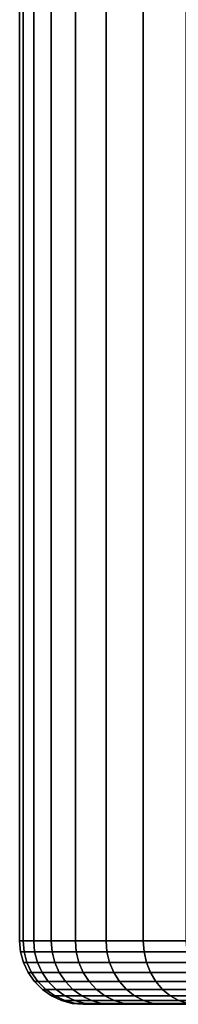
# Model space of a CAD drawing. Header units: metres. Extents: x -109 to 109, y -100 to 76.
# Tile 280 of 337: x 63.5 to 66, y 18.5 to 34. Entities that reach past the tile are written whole.
import ezdxf

# ---------------------------------------------------------------- set-up
doc = ezdxf.new("R2010")
doc.units = ezdxf.units.M
doc.layers.add('solid_21062310', color=7, linetype='CONTINUOUS')

msp = doc.modelspace()

# ---------------------------------------------------------------- linework, layer by layer
at = {"layer": 'solid_21062310'}
for points in [[(63.5, 38.799999), (63.556515, 38.799999, -1.205635), (63.555454, 19.5, -1.199491), (63.5, 19.5)], [(63.556515, 38.799999, 1.205635), (63.5, 38.799999), (63.5, 19.5), (63.555454, 19.5, 1.199491)], [(63.556515, 38.799999, -1.205635), (63.721535, 38.799999, -2.389685), (63.721352, 19.5, -2.388749), (63.555454, 19.5, -1.199491)], [(63.721535, 38.799999, 2.389685), (63.556515, 38.799999, 1.205635), (63.555454, 19.5, 1.199491), (63.721352, 19.5, 2.388749)], [(63.721535, 38.799999, -2.389685), (63.996483, 38.799999, -3.556826), (63.996269, 19.5, -3.557627), (63.721352, 19.5, -2.388749)], [(63.996483, 38.799999, 3.556826), (63.721535, 38.799999, 2.389685), (63.721352, 19.5, 2.388749), (63.996269, 19.5, 3.557627)], [(63.996483, 38.799999, -3.556826), (64.378403, 38.799999, -4.697328), (64.377869, 19.5, -4.696152), (63.996269, 19.5, -3.557627)], [(64.378403, 38.799999, 4.697328), (63.996483, 38.799999, 3.556826), (63.996269, 19.5, 3.557627), (64.377869, 19.5, 4.696152)], [(64.378403, 38.799999, -4.697328), (64.862724, 38.799999, -5.793441), (64.862885, 19.5, -5.794613), (64.377869, 19.5, -4.696152)], [(64.862724, 38.799999, 5.793441), (64.378403, 38.799999, 4.697328), (64.377869, 19.5, 4.696152), (64.862885, 19.5, 5.794613)], [(64.862724, 38.799999, -5.793441), (65.44812, 38.799999, -6.844851), (65.447189, 19.5, -6.843635), (64.862885, 19.5, -5.794613)], [(65.44812, 38.799999, 6.844851), (64.862724, 38.799999, 5.793441), (64.862885, 19.5, 5.794613), (65.447189, 19.5, 6.843635)], [(65.44812, 38.799999, -6.844851), (66.125175, 38.799999, -7.832941), (66.125786, 19.5, -7.834267), (65.447189, 19.5, -6.843635)], [(66.125175, 38.799999, 7.832941), (65.44812, 38.799999, 6.844851), (65.447189, 19.5, 6.843635), (66.125786, 19.5, 7.834266)], [(63.570583, 19.326351, -1.198087), (63.515194, 19.326351), (63.5, 19.5), (63.555454, 19.5, -1.199491)], [(63.555454, 19.5, 1.199491), (63.5, 19.5), (63.515194, 19.326351), (63.570583, 19.326351, 1.198087)], [(63.736282, 19.326351, -2.385952), (63.570583, 19.326351, -1.198087), (63.555454, 19.5, -1.199491), (63.721352, 19.5, -2.388749)], [(63.570583, 19.326351, 1.198087), (63.736282, 19.326351, 2.385952), (63.721352, 19.5, 2.388749), (63.555454, 19.5, 1.199491)], [(64.01088, 19.326351, -3.553461), (63.736282, 19.326351, -2.385952), (63.721352, 19.5, -2.388749), (63.996269, 19.5, -3.557627)], [(63.736282, 19.326351, 2.385952), (64.01088, 19.326351, 3.553461), (63.996269, 19.5, 3.557627), (63.721352, 19.5, 2.388749)], [(64.392029, 19.326351, -4.690654), (64.01088, 19.326351, -3.553461), (63.996269, 19.5, -3.557627), (64.377869, 19.5, -4.696152)], [(64.01088, 19.326351, 3.553461), (64.392029, 19.326351, 4.690654), (64.377869, 19.5, 4.696152), (63.996269, 19.5, 3.557627)], [(64.87648, 19.326351, -5.787827), (64.392029, 19.326351, -4.690654), (64.377869, 19.5, -4.696152), (64.862885, 19.5, -5.794613)], [(64.392029, 19.326351, 4.690654), (64.87648, 19.326351, 5.787827), (64.862885, 19.5, 5.794613), (64.377869, 19.5, 4.696152)], [(65.460091, 19.326351, -6.83562), (64.87648, 19.326351, -5.787827), (64.862885, 19.5, -5.794613), (65.447189, 19.5, -6.843635)], [(64.87648, 19.326351, 5.787827), (65.460091, 19.326351, 6.83562), (65.447189, 19.5, 6.843635), (64.862885, 19.5, 5.794613)], [(66.137901, 19.326351, -7.825095), (65.460091, 19.326351, -6.83562), (65.447189, 19.5, -6.843635), (66.125786, 19.5, -7.834267)], [(65.460091, 19.326351, 6.83562), (66.137901, 19.326351, 7.825095), (66.125786, 19.5, 7.834266), (65.447189, 19.5, 6.843635)], [(63.615566, 19.157816, -1.193919), (63.560368, 19.157816, 0), (63.515194, 19.326351), (63.570583, 19.326351, -1.198087)], [(63.570583, 19.326351, 1.198087), (63.515194, 19.326351), (63.560368, 19.157816, 0), (63.615566, 19.157816, 1.193919)], [(63.780689, 19.157816, -2.377651), (63.615566, 19.157816, -1.193919), (63.570583, 19.326351, -1.198087), (63.736282, 19.326351, -2.385952)], [(63.615566, 19.157816, 1.193919), (63.780689, 19.157816, 2.377651), (63.736282, 19.326351, 2.385952), (63.570583, 19.326351, 1.198087)], [(64.054329, 19.157816, -3.541099), (63.780689, 19.157816, -2.377651), (63.736282, 19.326351, -2.385952), (64.01088, 19.326351, -3.553461)], [(63.780689, 19.157816, 2.377651), (64.054329, 19.157816, 3.541099), (64.01088, 19.326351, 3.553461), (63.736282, 19.326351, 2.385952)], [(64.434151, 19.157816, -4.674335), (64.054329, 19.157816, -3.541099), (64.01088, 19.326351, -3.553461), (64.392029, 19.326351, -4.690654)], [(64.054329, 19.157816, 3.541099), (64.434151, 19.157816, 4.674335), (64.392029, 19.326351, 4.690654), (64.01088, 19.326351, 3.553461)], [(64.916916, 19.157816, -5.767691), (64.434151, 19.157816, -4.674335), (64.392029, 19.326351, -4.690654), (64.87648, 19.326351, -5.787827)], [(64.434151, 19.157816, 4.674335), (64.916916, 19.157816, 5.767691), (64.87648, 19.326351, 5.787827), (64.392029, 19.326351, 4.690654)], [(65.498505, 19.157816, -6.811839), (64.916916, 19.157816, -5.767691), (64.87648, 19.326351, -5.787827), (65.460091, 19.326351, -6.83562)], [(64.916916, 19.157816, 5.767691), (65.498505, 19.157816, 6.811839), (65.460091, 19.326351, 6.83562), (64.87648, 19.326351, 5.787827)], [(66.17395, 19.157816, -7.797871), (65.498505, 19.157816, -6.811839), (65.460091, 19.326351, -6.83562), (66.137901, 19.326351, -7.825095)], [(65.498505, 19.157816, 6.811839), (66.17395, 19.157816, 7.797871), (66.137901, 19.326351, 7.825095), (65.460091, 19.326351, 6.83562)], [(63.689034, 18.999699, -1.187111), (63.634148, 18.999699, 0), (63.560368, 19.157816, 0), (63.615566, 19.157816, -1.193919)], [(63.615566, 19.157816, 1.193919), (63.560368, 19.157816, 0), (63.634148, 18.999699, 0), (63.689034, 18.999699, 1.187111)], [(63.853214, 18.999699, -2.364094), (63.689034, 18.999699, -1.187111), (63.615566, 19.157816, -1.193919), (63.780689, 19.157816, -2.377651)], [(63.689034, 18.999699, 1.187111), (63.853214, 18.999699, 2.364094), (63.780689, 19.157816, 2.377651), (63.615566, 19.157816, 1.193919)], [(64.125298, 18.999699, -3.520907), (63.853214, 18.999699, -2.364094), (63.780689, 19.157816, -2.377651), (64.054329, 19.157816, -3.541099)], [(63.853214, 18.999699, 2.364094), (64.125298, 18.999699, 3.520907), (64.054329, 19.157816, 3.541099), (63.780689, 19.157816, 2.377651)], [(64.502953, 18.999699, -4.647681), (64.125298, 18.999699, -3.520907), (64.054329, 19.157816, -3.541099), (64.434151, 19.157816, -4.674335)], [(64.125298, 18.999699, 3.520907), (64.502953, 18.999699, 4.647681), (64.434151, 19.157816, 4.674335), (64.054329, 19.157816, 3.541099)], [(64.982964, 18.999699, -5.734803), (64.502953, 18.999699, -4.647681), (64.434151, 19.157816, -4.674335), (64.916916, 19.157816, -5.767691)], [(64.502953, 18.999699, 4.647681), (64.982964, 18.999699, 5.734803), (64.916916, 19.157816, 5.767691), (64.434151, 19.157816, 4.674335)], [(65.561234, 18.999699, -6.772998), (64.982964, 18.999699, -5.734803), (64.916916, 19.157816, -5.767691), (65.498505, 19.157816, -6.811839)], [(64.982964, 18.999699, 5.734803), (65.561234, 18.999699, 6.772998), (65.498505, 19.157816, 6.811839), (64.916916, 19.157816, 5.767691)], [(66.232826, 18.999699, -7.753407), (65.561234, 18.999699, -6.772998), (65.498505, 19.157816, -6.811839), (66.17395, 19.157816, -7.797871)], [(65.561234, 18.999699, 6.772998), (66.232826, 18.999699, 7.753407), (66.17395, 19.157816, 7.797871), (65.498505, 19.157816, 6.811839)], [(63.78875, 18.856812, -1.177871), (63.734291, 18.856812, 0), (63.634148, 18.999699, 0), (63.689034, 18.999699, -1.187111)], [(63.689034, 18.999699, 1.187111), (63.634148, 18.999699, 0), (63.734291, 18.856812, 0), (63.78875, 18.856812, 1.177871)], [(63.951653, 18.856812, -2.345693), (63.78875, 18.856812, -1.177871), (63.689034, 18.999699, -1.187111), (63.853214, 18.999699, -2.364094)], [(63.78875, 18.856812, 1.177871), (63.951653, 18.856812, 2.345693), (63.853214, 18.999699, 2.364094), (63.689034, 18.999699, 1.187111)], [(64.221619, 18.856812, -3.493502), (63.951653, 18.856812, -2.345693), (63.853214, 18.999699, -2.364094), (64.125298, 18.999699, -3.520907)], [(63.951653, 18.856812, 2.345693), (64.221619, 18.856812, 3.493502), (64.125298, 18.999699, 3.520907), (63.853214, 18.999699, 2.364094)], [(64.596329, 18.856812, -4.611506), (64.221619, 18.856812, -3.493502), (64.125298, 18.999699, -3.520907), (64.502953, 18.999699, -4.647681)], [(64.221619, 18.856812, 3.493502), (64.596329, 18.856812, 4.611506), (64.502953, 18.999699, 4.647681), (64.125298, 18.999699, 3.520907)], [(65.072609, 18.856812, -5.690166), (64.596329, 18.856812, -4.611506), (64.502953, 18.999699, -4.647681), (64.982964, 18.999699, -5.734803)], [(64.596329, 18.856812, 4.611506), (65.072609, 18.856812, 5.690166), (64.982964, 18.999699, 5.734803), (64.502953, 18.999699, 4.647681)], [(65.646378, 18.856812, -6.720279), (65.072609, 18.856812, -5.690166), (64.982964, 18.999699, -5.734803), (65.561234, 18.999699, -6.772998)], [(65.072609, 18.856812, 5.690166), (65.646378, 18.856812, 6.720279), (65.561234, 18.999699, 6.772998), (64.982964, 18.999699, 5.734803)], [(66.312744, 18.856812, -7.693058), (65.646378, 18.856812, -6.720279), (65.561234, 18.999699, -6.772998), (66.232826, 18.999699, -7.753407)], [(65.646378, 18.856812, 6.720279), (66.312744, 18.856812, 7.693058), (66.232826, 18.999699, 7.753407), (65.561234, 18.999699, 6.772998)], [(63.911678, 18.733507, -1.16648), (63.857746, 18.733507, 0), (63.734291, 18.856812, 0), (63.78875, 18.856812, -1.177871)], [(63.78875, 18.856812, 1.177871), (63.734291, 18.856812, 0), (63.857746, 18.733507, 0), (63.911678, 18.733507, 1.16648)], [(64.073006, 18.733507, -2.323008), (63.911678, 18.733507, -1.16648), (63.78875, 18.856812, -1.177871), (63.951653, 18.856812, -2.345693)], [(63.911678, 18.733507, 1.16648), (64.073006, 18.733507, 2.323008), (63.951653, 18.856812, 2.345693), (63.78875, 18.856812, 1.177871)], [(64.340355, 18.733507, -3.459717), (64.073006, 18.733507, -2.323008), (63.951653, 18.856812, -2.345693), (64.221619, 18.856812, -3.493502)], [(64.073006, 18.733507, 2.323008), (64.340355, 18.733507, 3.459717), (64.221619, 18.856812, 3.493502), (63.951653, 18.856812, 2.345693)], [(64.711449, 18.733507, -4.566908), (64.340355, 18.733507, -3.459717), (64.221619, 18.856812, -3.493502), (64.596329, 18.856812, -4.611506)], [(64.340355, 18.733507, 3.459717), (64.711449, 18.733507, 4.566908), (64.596329, 18.856812, 4.611506), (64.221619, 18.856812, 3.493502)], [(65.183121, 18.733507, -5.635137), (64.711449, 18.733507, -4.566908), (64.596329, 18.856812, -4.611506), (65.072609, 18.856812, -5.690166)], [(64.711449, 18.733507, 4.566908), (65.183121, 18.733507, 5.635137), (65.072609, 18.856812, 5.690166), (64.596329, 18.856812, 4.611506)], [(65.751343, 18.733507, -6.655288), (65.183121, 18.733507, -5.635137), (65.072609, 18.856812, -5.690166), (65.646378, 18.856812, -6.720279)], [(65.183121, 18.733507, 5.635137), (65.751343, 18.733507, 6.655288), (65.646378, 18.856812, 6.720279), (65.072609, 18.856812, 5.690166)], [(66.411263, 18.733507, -7.618659), (65.751343, 18.733507, -6.655288), (65.646378, 18.856812, -6.720279), (66.312744, 18.856812, -7.693058)], [(65.751343, 18.733507, 6.655288), (66.411263, 18.733507, 7.618659), (66.312744, 18.856812, 7.693058), (65.646378, 18.856812, 6.720279)], [(64.054077, 18.633539, -1.153285), (64.000755, 18.633539, 0), (63.857746, 18.733507, 0), (63.911678, 18.733507, -1.16648)], [(63.911678, 18.733507, 1.16648), (63.857746, 18.733507, 0), (64.000755, 18.633539, 0), (64.054077, 18.633539, 1.153285)], [(64.213577, 18.633539, -2.29673), (64.054077, 18.633539, -1.153285), (63.911678, 18.733507, -1.16648), (64.073006, 18.733507, -2.323008)], [(64.054077, 18.633539, 1.153285), (64.213577, 18.633539, 2.29673), (64.073006, 18.733507, 2.323008), (63.911678, 18.733507, 1.16648)], [(64.211609, 18.55995, -1.138687), (64.158966, 18.55995), (64.000755, 18.633539, 0), (64.054077, 18.633539, -1.153285)], [(64.054077, 18.633539, 1.153285), (64.000755, 18.633539, 0), (64.158966, 18.55995), (64.211609, 18.55995, 1.138687)], [(64.369095, 18.55995, -2.267659), (64.211609, 18.55995, -1.138687), (64.054077, 18.633539, -1.153285), (64.213577, 18.633539, -2.29673)], [(64.211609, 18.55995, 1.138687), (64.369095, 18.55995, 2.267659), (64.213577, 18.633539, 2.29673), (64.054077, 18.633539, 1.153285)], [(64.477905, 18.633539, -3.42058), (64.213577, 18.633539, -2.29673), (64.073006, 18.733507, -2.323008), (64.340355, 18.733507, -3.459717)], [(64.213577, 18.633539, 2.29673), (64.477905, 18.633539, 3.42058), (64.340355, 18.733507, 3.459717), (64.073006, 18.733507, 2.323008)], [(64.630074, 18.55995, -3.377285), (64.369095, 18.55995, -2.267659), (64.213577, 18.633539, -2.29673), (64.477905, 18.633539, -3.42058)], [(64.369095, 18.55995, 2.267659), (64.630074, 18.55995, 3.377285), (64.477905, 18.633539, 3.42058), (64.213577, 18.633539, 2.29673)], [(64.844803, 18.633539, -4.515248), (64.477905, 18.633539, -3.42058), (64.340355, 18.733507, -3.459717), (64.711449, 18.733507, -4.566908)], [(64.477905, 18.633539, 3.42058), (64.844803, 18.633539, 4.515248), (64.711449, 18.733507, 4.566908), (64.340355, 18.733507, 3.459717)], [(64.992325, 18.55995, -4.458097), (64.630074, 18.55995, -3.377285), (64.477905, 18.633539, -3.42058), (64.844803, 18.633539, -4.515248)], [(64.630074, 18.55995, 3.377285), (64.992325, 18.55995, 4.458097), (64.844803, 18.633539, 4.515248), (64.477905, 18.633539, 3.42058)], [(65.311134, 18.633539, -5.571393), (64.844803, 18.633539, -4.515248), (64.711449, 18.733507, -4.566908), (65.183121, 18.733507, -5.635137)], [(64.844803, 18.633539, 4.515248), (65.311134, 18.633539, 5.571393), (65.183121, 18.733507, 5.635137), (64.711449, 18.733507, 4.566908)], [(65.452759, 18.55995, -5.500873), (64.992325, 18.55995, -4.458097), (64.844803, 18.633539, -4.515248), (65.311134, 18.633539, -5.571393)], [(64.992325, 18.55995, 4.458097), (65.452759, 18.55995, 5.500873), (65.311134, 18.633539, 5.571393), (64.844803, 18.633539, 4.515248)], [(65.872925, 18.633539, -6.580004), (65.311134, 18.633539, -5.571393), (65.183121, 18.733507, -5.635137), (65.751343, 18.733507, -6.655288)], [(65.311134, 18.633539, 5.571393), (65.872925, 18.633539, 6.580004), (65.751343, 18.733507, 6.655288), (65.183121, 18.733507, 5.635137)], [(66.007439, 18.55995, -6.496718), (65.452759, 18.55995, -5.500873), (65.311134, 18.633539, -5.571393), (65.872925, 18.633539, -6.580004)], [(65.452759, 18.55995, 5.500873), (66.007439, 18.55995, 6.496718), (65.872925, 18.633539, 6.580004), (65.311134, 18.633539, 5.571393)], [(66.525391, 18.633539, -7.532477), (65.872925, 18.633539, -6.580004), (65.751343, 18.733507, -6.655288), (66.411263, 18.733507, -7.618659)], [(65.872925, 18.633539, 6.580004), (66.525391, 18.633539, 7.532477), (66.411263, 18.733507, 7.618659), (65.751343, 18.733507, 6.655288)], [(66.651642, 18.55995, -7.437136), (66.007439, 18.55995, -6.496718), (65.872925, 18.633539, -6.580004), (66.525391, 18.633539, -7.532477)], [(66.007439, 18.55995, 6.496718), (66.651642, 18.55995, 7.437136), (66.525391, 18.633539, 7.532477), (65.872925, 18.633539, 6.580004)], [(64.379478, 18.51498, -1.123132), (64.327553, 18.51498), (64.158966, 18.55995), (64.211609, 18.55995, -1.138687)], [(64.211609, 18.55995, 1.138687), (64.158966, 18.55995), (64.327553, 18.51498), (64.379478, 18.51498, 1.123132)], [(64.534813, 18.51498, -2.236681), (64.379478, 18.51498, -1.123132), (64.211609, 18.55995, -1.138687), (64.369095, 18.55995, -2.267659)], [(64.379478, 18.51498, 1.123132), (64.534813, 18.51498, 2.236681), (64.369095, 18.55995, 2.267659), (64.211609, 18.55995, 1.138687)], [(64.327553, 18.51498), (64.5, 18.5), (64.514023, 18.5, 0.573668)], [(64.327553, 18.51498), (64.379478, 18.51498, -1.123132), (64.514023, 18.5, -0.573664), (64.5, 18.5)], [(64.379478, 18.51498, 1.123132), (64.327553, 18.51498), (64.514023, 18.5, 0.573668)], [(64.792229, 18.51498, -3.331148), (64.534813, 18.51498, -2.236681), (64.369095, 18.55995, -2.267659), (64.630074, 18.55995, -3.377285)], [(64.534813, 18.51498, 2.236681), (64.792229, 18.51498, 3.331148), (64.630074, 18.55995, 3.377285), (64.369095, 18.55995, 2.267659)], [(64.379478, 18.51498, 1.123132), (64.514023, 18.5, 0.573668), (64.554665, 18.5, 1.142499)], [(64.379478, 18.51498, 1.123132), (64.554665, 18.5, 1.142499), (64.621925, 18.5, 1.706492)], [(64.379478, 18.51498, 1.123132), (64.621925, 18.5, 1.706492), (64.534813, 18.51498, 2.236681)], [(64.379478, 18.51498, -1.123132), (64.534813, 18.51498, -2.236681), (64.621925, 18.5, -1.706481), (64.554665, 18.5, -1.142491)], [(64.379478, 18.51498, -1.123132), (64.554665, 18.5, -1.142491), (64.514023, 18.5, -0.573664)], [(64.514023, 18.5, 0.573668), (64.5, 18.5), (69, 18.5), (69.042099, 18.5, 0.789113)], [(69.042099, 18.5, -0.789113), (69, 18.5), (64.5, 18.5), (64.514023, 18.5, -0.573664)], [(64.554665, 18.5, 1.142499), (64.514023, 18.5, 0.573668), (69.042099, 18.5, 0.789113)], [(69.042099, 18.5, -0.789113), (64.514023, 18.5, -0.573664), (64.554665, 18.5, -1.142491)], [(64.534813, 18.51498, 2.236681), (64.621925, 18.5, 1.706492), (64.715805, 18.5, 2.265647)], [(64.534813, 18.51498, 2.236681), (64.715805, 18.5, 2.265647), (64.836769, 18.5, 2.821649)], [(64.534813, 18.51498, 2.236681), (64.836769, 18.5, 2.821649), (64.792229, 18.51498, 3.331148)], [(64.534813, 18.51498, -2.236681), (64.792229, 18.51498, -3.331148), (64.836769, 18.5, -2.821635), (64.715797, 18.5, -2.265634)], [(64.534813, 18.51498, -2.236681), (64.715797, 18.5, -2.265634), (64.621925, 18.5, -1.706481)], [(64.621925, 18.5, 1.706492), (64.554665, 18.5, 1.142499), (69.042099, 18.5, 0.789113), (69.164055, 18.5, 1.560068)], [(69.042099, 18.5, -0.789113), (64.554665, 18.5, -1.142491), (64.621925, 18.5, -1.706481), (69.164055, 18.5, -1.560068)], [(64.715805, 18.5, 2.265647), (64.621925, 18.5, 1.706492), (69.164055, 18.5, 1.560068), (69.36721, 18.5, 2.316693)], [(69.164055, 18.5, -1.560068), (64.621925, 18.5, -1.706481), (64.715797, 18.5, -2.265634)], [(65.149536, 18.51498, -4.397194), (64.792229, 18.51498, -3.331148), (64.630074, 18.55995, -3.377285), (64.992325, 18.55995, -4.458097)], [(64.792229, 18.51498, 3.331148), (65.149536, 18.51498, 4.397194), (64.992325, 18.55995, 4.458097), (64.630074, 18.55995, 3.377285)], [(69.164055, 18.5, -1.560068), (64.715797, 18.5, -2.265634), (64.836769, 18.5, -2.821635), (69.36721, 18.5, -2.316693)], [(64.836769, 18.5, 2.821649), (64.715805, 18.5, 2.265647), (69.36721, 18.5, 2.316693)], [(64.792229, 18.51498, 3.331148), (64.836769, 18.5, 2.821649), (64.984924, 18.5, 3.3748)], [(64.792229, 18.51498, 3.331148), (64.984924, 18.5, 3.3748), (65.159119, 18.5, 3.921082)], [(64.792229, 18.51498, 3.331148), (65.159119, 18.5, 3.921082), (65.149536, 18.51498, 4.397194)], [(64.792229, 18.51498, -3.331148), (65.149536, 18.51498, -4.397194), (65.159111, 18.5, -3.92107), (64.984917, 18.5, -3.374787)], [(64.792229, 18.51498, -3.331148), (64.984917, 18.5, -3.374787), (64.836769, 18.5, -2.821635)], [(64.984924, 18.5, 3.3748), (64.836769, 18.5, 2.821649), (69.36721, 18.5, 2.316693), (69.648949, 18.5, 3.051498)], [(69.36721, 18.5, -2.316693), (64.836769, 18.5, -2.821635), (64.984917, 18.5, -3.374787), (69.648949, 18.5, -3.051498)], [(69.648949, 18.5, -3.051498), (64.984917, 18.5, -3.374787), (65.159111, 18.5, -3.92107), (70.004593, 18.5, -3.74891)], [(65.159119, 18.5, 3.921082), (64.984924, 18.5, 3.3748), (69.648949, 18.5, 3.051498), (70.004593, 18.5, 3.74891)], [(65.603676, 18.51498, -5.425725), (65.149536, 18.51498, -4.397194), (64.992325, 18.55995, -4.458097), (65.452759, 18.55995, -5.500873)], [(65.149536, 18.51498, 4.397194), (65.603676, 18.51498, 5.425725), (65.452759, 18.55995, 5.500873), (64.992325, 18.55995, 4.458097)], [(65.149536, 18.51498, 4.397194), (65.159119, 18.5, 3.921082), (65.358208, 18.5, 4.456431)], [(65.149536, 18.51498, 4.397194), (65.358208, 18.5, 4.456431), (65.582153, 18.5, 4.979705)], [(65.149536, 18.51498, 4.397194), (65.582153, 18.5, 4.979705), (65.603676, 18.51498, 5.425725)], [(65.149536, 18.51498, -4.397194), (65.603676, 18.51498, -5.425725), (65.582146, 18.5, -4.979695), (65.358208, 18.5, -4.45642)], [(65.149536, 18.51498, -4.397194), (65.358208, 18.5, -4.45642), (65.159111, 18.5, -3.92107)], [(70.004593, 18.5, -3.74891), (65.159111, 18.5, -3.92107), (65.358208, 18.5, -4.45642), (70.43338, 18.5, -4.40946)], [(65.358208, 18.5, 4.456431), (65.159119, 18.5, 3.921082), (70.004593, 18.5, 3.74891), (70.43338, 18.5, 4.40946)], [(65.582153, 18.5, 4.979705), (65.358208, 18.5, 4.456431), (70.43338, 18.5, 4.40946), (70.925858, 18.5, 5.017456)], [(70.43338, 18.5, -4.40946), (65.358208, 18.5, -4.45642), (65.582146, 18.5, -4.979695)], [(66.15078, 18.51498, -6.407967), (65.603676, 18.51498, -5.425725), (65.452759, 18.55995, -5.500873), (66.007439, 18.55995, -6.496718)], [(65.603676, 18.51498, 5.425725), (66.15078, 18.51498, 6.407967), (66.007439, 18.55995, 6.496718), (65.452759, 18.55995, 5.500873)], [(65.603676, 18.51498, -5.425725), (65.832138, 18.5, -5.494328), (65.582146, 18.5, -4.979695)], [(70.43338, 18.5, -4.40946), (65.582146, 18.5, -4.979695), (65.832138, 18.5, -5.494328), (70.925858, 18.5, -5.017456)], [(65.603676, 18.51498, 5.425725), (65.582153, 18.5, 4.979705), (65.832138, 18.5, 5.494339)], [(65.832138, 18.5, 5.494339), (65.582153, 18.5, 4.979705), (70.925858, 18.5, 5.017456)], [(65.603676, 18.51498, 5.425725), (65.832138, 18.5, 5.494339), (66.106491, 18.5, 5.997289)], [(65.603676, 18.51498, 5.425725), (66.106491, 18.5, 5.997289), (66.15078, 18.51498, 6.407967)], [(66.15078, 18.51498, -6.407967), (65.832138, 18.5, -5.494328), (65.603676, 18.51498, -5.425725)], [(66.15078, 18.51498, -6.407967), (66.106483, 18.5, -5.997277), (65.832138, 18.5, -5.494328)], [(66.106491, 18.5, 5.997289), (65.832138, 18.5, 5.494339), (70.925858, 18.5, 5.017456), (71.482803, 18.5, 5.574372)], [(70.925858, 18.5, -5.017456), (65.832138, 18.5, -5.494328), (66.106483, 18.5, -5.997277), (71.482803, 18.5, -5.574372)]]:
    msp.add_3dface(points, dxfattribs=at)

doc.saveas('drawing.dxf')
